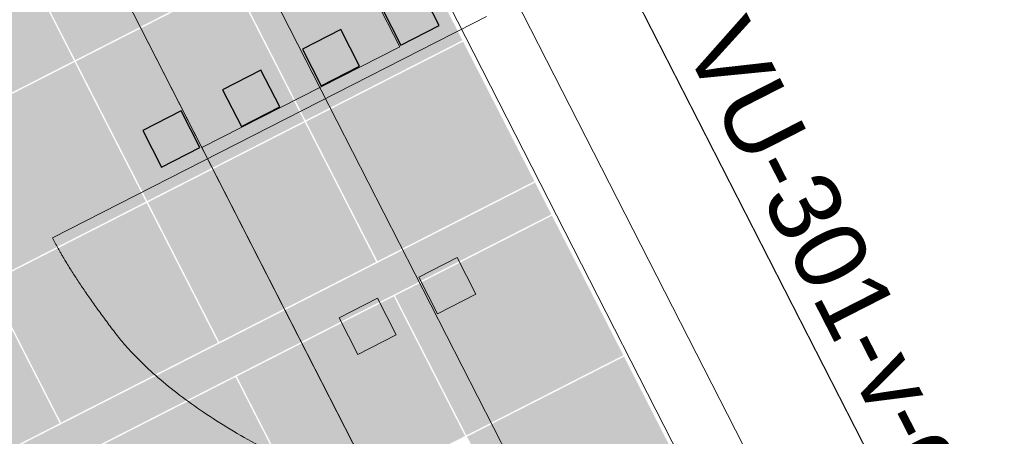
# Model space of a CAD drawing. Header units: metres. Extents: x 538891 to 1080079, y 6588829 to 13178720.
# Tile 459 of 1056: x 539877.23 to 539879.98, y 6589184.96 to 6589186.13. Entities that reach past the tile are written whole.
import ezdxf

# ---------------------------------------------------------------- set-up
doc = ezdxf.new("R2010")
doc.units = ezdxf.units.M
doc.header["$LTSCALE"] = 0.4
doc.header["$PDMODE"] = 1
doc.header["$PDSIZE"] = -2
doc.linetypes.add('Hidden Line', pattern=[48.902778, 35.277778, -13.625])
for name, color, linetype in [('AR', 7, 'Continuous'), ('DENDRO', 7, 'Continuous'), ('KINO_GRID', 7, 'Continuous'), ('KINO_PINNAKATTED 2', 7, 'Continuous')]:
    doc.layers.add(name, color=color, linetype=linetype)
doc.styles.add('Arial', font='arial.ttf')

msp = doc.modelspace()

# ---------------------------------------------------------------- linework, layer by layer
at = {"layer": 'AR', "color": 7, "linetype": 'Continuous', "lineweight": 9}
for p, q in [((539876.7328, 6589187.7374), (539877.7363, 6589185.7714)), ((539877.5669, 6589187.4671), (539878.2885, 6589186.0532)), ((539877.7363, 6589185.7714), (539878.2885, 6589186.0532))]:
    msp.add_line(p, q, dxfattribs=at)
at = {"layer": 'AR', "color": 7, "linetype": 'Hidden Line', "lineweight": 9}
for p, q in [((539876.7328, 6589187.7374), (539877.7363, 6589185.7714)), ((539876.7328, 6589187.7374), (539877.7363, 6589185.7714)), ((539876.7328, 6589187.7374), (539877.7363, 6589185.7714)), ((539877.2306, 6589187.5761), (539878.0658, 6589185.9396)), ((539877.2306, 6589187.5761), (539878.0658, 6589185.9396)), ((539877.2306, 6589187.5761), (539878.0658, 6589185.9396)), ((539877.7363, 6589185.7714), (539878.0658, 6589185.9396)), ((539877.7363, 6589185.7714), (539878.0658, 6589185.9396)), ((539877.7363, 6589185.7714), (539878.0658, 6589185.9396))]:
    msp.add_line(p, q, dxfattribs=at)
at = {"layer": 'AR', "color": 7, "linetype": 'Continuous', "lineweight": 9, "flags": 128}
for points in [[(539892.9408, 6589158.7273), (539878.4205, 6589187.1759), (539893.6068, 6589194.927)], [(539893.4643, 6589194.8543), (539888.6724, 6589192.4085), (539888.3874, 6589192.263), (539883.6222, 6589189.8309), (539883.3372, 6589189.6854), (539878.5809, 6589187.2578), (539878.6536, 6589187.1153), (539878.5111, 6589187.0425), (539880.0613, 6589184.0053), (539880.2038, 6589184.078), (539880.3493, 6589183.793), (539880.2068, 6589183.7202), (539882.6662, 6589178.9016)]]:
    msp.add_lwpolyline(points, dxfattribs=at)
at = {"layer": 'AR', "color": 143, "linetype": 'Continuous', "lineweight": 25, "true_color": 0x84a8b9, "flags": 128}
msp.add_lwpolyline([(539893.4643, 6589194.8543), (539888.6724, 6589192.4085), (539888.3874, 6589192.263), (539883.6222, 6589189.8309), (539883.3372, 6589189.6854), (539878.5809, 6589187.2578), (539878.6536, 6589187.1153), (539878.5111, 6589187.0425), (539880.0613, 6589184.0053), (539880.2038, 6589184.078), (539880.3493, 6589183.793), (539880.2068, 6589183.7202), (539882.6662, 6589178.9016)], dxfattribs=at)
at = {"layer": 'AR', "color": 8, "linetype": 'Continuous', "lineweight": 25, "true_color": 0x808080, "flags": 128}
for points in [[(539878.2918, 6589186.0577), (539878.3987, 6589186.1122), (539878.3464, 6589186.2147), (539878.2396, 6589186.1601)], [(539878.0692, 6589185.944), (539878.176, 6589185.9986), (539878.1238, 6589186.101), (539878.0169, 6589186.0465)], [(539877.8465, 6589185.8304), (539877.9534, 6589185.885), (539877.9011, 6589185.9874), (539877.7942, 6589185.9328)], [(539877.6238, 6589185.7168), (539877.7307, 6589185.7713), (539877.6784, 6589185.8737), (539877.5715, 6589185.8192)]]:
    msp.add_lwpolyline(points, close=True, dxfattribs=at)
at = {"layer": 'AR', "color": 7, "linetype": 'Hidden Line', "lineweight": 9, "flags": 128}
msp.add_lwpolyline([(539878.2784, 6589185.2481), (539878.1715, 6589185.1936), (539878.1193, 6589185.296), (539878.2261, 6589185.3505)], close=True, dxfattribs=at)
at = {"layer": 'AR', "color": 9, "linetype": 'Continuous', "true_color": 0xc0c0c0}
for points in [[(539878.2918, 6589186.0577), (539878.3987, 6589186.1122), (539878.2396, 6589186.1601), (539878.3464, 6589186.2147)], [(539878.0692, 6589185.944), (539878.176, 6589185.9986), (539878.0169, 6589186.0465), (539878.1238, 6589186.101)], [(539877.8465, 6589185.8304), (539877.9534, 6589185.885), (539877.7942, 6589185.9328), (539877.9011, 6589185.9874)], [(539877.6238, 6589185.7168), (539877.7307, 6589185.7713), (539877.5715, 6589185.8192), (539877.6784, 6589185.8737)]]:
    msp.add_solid(points, dxfattribs=at)
at = {"layer": 'DENDRO', "color": 30, "linetype": 'Continuous', "lineweight": 25, "true_color": 0xff7f00}
msp.add_open_spline([(539885.6577, 6589211.3673), (539885.9587, 6589211.5998), (539887.0879, 6589212.0198), (539888.605, 6589212.4885), (539889.9731, 6589213.0137), (539891.3102, 6589213.7672), (539891.8744, 6589214.6436), (539891.7177, 6589215.3903), (539891.4434, 6589216.0274), (539891.1774, 6589216.6797), (539891.0775, 6589217.3225), (539891.2898, 6589217.9325), (539891.6083, 6589218.5323), (539891.7489, 6589219.1569), (539891.5335, 6589219.8105), (539891.0707, 6589220.4069), (539890.4607, 6589220.8621), (539889.8044, 6589221.0935), (539889.0576, 6589220.9883), (539888.3106, 6589220.2982), (539887.7505, 6589219.5517), (539887.208, 6589218.8186), (539886.4783, 6589217.8358), (539885.4818, 6589216.498), (539884.1518, 6589214.7322), (539882.6558, 6589212.7955), (539881.0985, 6589210.8481), (539879.0649, 6589208.3801), (539876.0944, 6589204.886), (539872.6307, 6589200.8975), (539869.6701, 6589197.4329), (539867.6909, 6589194.8749), (539866.2109, 6589192.7521), (539865.0379, 6589190.7976), (539864.2551, 6589189.3549), (539863.5464, 6589188.2627), (539862.6538, 6589187.3122), (539861.4517, 6589186.5971), (539860.1198, 6589186.0356), (539858.997, 6589185.454), (539858.4285, 6589184.6792), (539858.4518, 6589183.6679), (539858.8723, 6589182.475), (539859.5272, 6589181.142), (539860.2483, 6589179.7128), (539860.8674, 6589178.2304), (539861.2217, 6589176.7401), (539861.5753, 6589175.4365), (539862.2064, 6589174.6663), (539862.9609, 6589174.3966), (539863.6348, 6589174.2423), (539864.2806, 6589174.0573), (539864.918, 6589173.6609), (539865.3683, 6589172.6788), (539865.5592, 6589171.2345), (539865.7765, 6589169.7978), (539866.3959, 6589168.7176), (539867.6352, 6589168.2256), (539869.0218, 6589168.0582), (539870.3261, 6589168.0626), (539871.5879, 6589168.2084), (539873.1231, 6589168.5133), (539875.2126, 6589169.1649), (539877.5723, 6589170.1954), (539879.6716, 6589171.2913), (539881.2245, 6589172.1487), (539882.79, 6589173.0592), (539884.4462, 6589174.3385), (539885.3593, 6589175.663), (539885.8205, 6589177.2138), (539885.4269, 6589179.8588), (539884.1912, 6589182.7006), (539883.1434, 6589184.6065), (539882.0985, 6589186.3358), (539880.8619, 6589188.3679), (539880.4198, 6589189.9251), (539880.7902, 6589190.8015), (539881.5494, 6589191.3893), (539882.7447, 6589191.8227), (539884.1904, 6589191.9845), (539885.7179, 6589191.7691), (539887.143, 6589191.0433), (539888.3782, 6589189.868), (539889.4666, 6589188.5674), (539890.4385, 6589187.4406), (539891.3271, 6589186.7864), (539892.1601, 6589186.9284), (539892.9946, 6589188.0441), (539894.0871, 6589188.8946), (539895.2642, 6589189.5714), (539896.3286, 6589190.275), (539897.0597, 6589191.2074), (539897.414, 6589192.4428), (539897.7325, 6589193.5782), (539898.1184, 6589194.323), (539898.5738, 6589194.8471), (539899.1059, 6589195.3196), (539899.5477, 6589195.7995), (539899.733, 6589196.3483), (539899.5719, 6589196.9795), (539899.1657, 6589197.5865), (539898.605, 6589198.071), (539897.9861, 6589198.3235), (539897.3447, 6589198.3805), (539896.687, 6589198.3497), (539895.8577, 6589198.3256), (539894.7078, 6589198.5446), (539893.448, 6589199.106), (539892.2827, 6589199.8894), (539891.2518, 6589200.8076), (539890.3935, 6589201.7751), (539889.5969, 6589202.9265), (539889.0297, 6589204.2093), (539888.6237, 6589205.3397), (539888.2438, 6589206.3255), (539887.7355, 6589207.4324), (539887.0067, 6589208.7104), (539886.0604, 6589210.1578), (539885.6663, 6589211.1102), (539885.6577, 6589211.3673)], degree=2, dxfattribs=at)
at = {"layer": 'KINO_GRID', "color": 254, "linetype": 'Continuous', "true_color": 0xe6e6e6}
for points in [[(539858.7353, 6589212.3149), (539900.3409, 6589130.7995), (539858.6462, 6589212.2694), (539900.2518, 6589130.754)], [(539860.6136, 6589211.7804), (539900.9645, 6589132.7232), (539860.5245, 6589211.7349), (539900.8754, 6589132.6778)], [(539874.2327, 6589185.0164), (539874.2781, 6589184.9273), (539877.4496, 6589186.6584), (539877.4951, 6589186.5693)], [(539878.0997, 6589185.3847), (539878.1452, 6589185.2956), (539878.6663, 6589185.6738), (539878.7117, 6589185.5848)], [(539874.9161, 6589183.7598), (539874.9616, 6589183.6707), (539878.0997, 6589185.3847), (539878.1452, 6589185.2956)]]:
    msp.add_solid(points, dxfattribs=at)
at = {"layer": 'KINO_PINNAKATTED 2', "color": 254, "linetype": 'Continuous', "true_color": 0xd4dae2}
for points in [[(539877.3828, 6589186.0157), (539877.8209, 6589186.2394), (539877.1837, 6589186.4059), (539877.6218, 6589186.6295)], [(539878.0254, 6589185.8475), (539878.4635, 6589186.0711), (539877.8263, 6589186.2376), (539878.2644, 6589186.4612)], [(539876.9412, 6589185.7903), (539877.3793, 6589186.0139), (539876.7421, 6589186.1804), (539877.1801, 6589186.404)], [(539877.5838, 6589185.6221), (539878.0219, 6589185.8457), (539877.3846, 6589186.0122), (539877.8227, 6589186.2358)], [(539878.2264, 6589185.4538), (539878.6645, 6589185.6774), (539878.0272, 6589185.8439), (539878.4653, 6589186.0675)], [(539877.1421, 6589185.3966), (539877.5802, 6589185.6202), (539876.943, 6589185.7868), (539877.3811, 6589186.0104)], [(539877.7847, 6589185.2284), (539878.2228, 6589185.452), (539877.5856, 6589185.6185), (539878.0237, 6589185.8421)], [(539877.343, 6589185.003), (539877.7811, 6589185.2266), (539877.1439, 6589185.3931), (539877.582, 6589185.6167)], [(539878.4746, 6589184.9675), (539878.9127, 6589185.1911), (539878.2755, 6589185.3576), (539878.7135, 6589185.5812)], [(539876.9014, 6589184.7775), (539877.3395, 6589185.0011), (539876.7023, 6589185.1677), (539877.1404, 6589185.3913)], [(539878.0329, 6589184.7421), (539878.471, 6589184.9657), (539877.8338, 6589185.1322), (539878.2719, 6589185.3558)], [(539878.6755, 6589184.5738), (539879.1136, 6589184.7974), (539878.4764, 6589184.9639), (539878.9145, 6589185.1875)], [(539877.5913, 6589184.5166), (539878.0294, 6589184.7403), (539877.3921, 6589184.9068), (539877.8302, 6589185.1304)]]:
    msp.add_solid(points, dxfattribs=at)

# ---------------------------------------------------------------- next in the draw order: wipeouts: each hides what was drawn before it
at = {"color": 255, "linetype": 'Continuous', "lineweight": 5}
msp.add_wipeout([(539878.4262, 6589186.1706), (539891.406, 6589160.7401), (539891.4142, 6589160.724), (539891.8346, 6589160.9386), (539878.8384, 6589186.4012), (539878.418, 6589186.1866)], dxfattribs=at).dxf.layer = 'AR'

# ---------------------------------------------------------------- next in the draw order: linework, layer by layer
at = {"layer": 'AR', "color": 7, "linetype": 'Hidden Line', "lineweight": 9}
for p, q in [((539876.7325, 6589187.738), (539894.2877, 6589153.3431)), ((539876.7328, 6589187.7374), (539894.2877, 6589153.3431)), ((539876.7328, 6589187.7374), (539894.2877, 6589153.3431)), ((539877.2303, 6589187.5766), (539894.4491, 6589153.8408)), ((539877.2306, 6589187.5761), (539894.4491, 6589153.8408)), ((539877.2306, 6589187.5761), (539894.4491, 6589153.8408)), ((539879.226, 6589184.982), (539878.5759, 6589186.2557)), ((539879.226, 6589184.982), (539878.5759, 6589186.2557)), ((539879.226, 6589184.982), (539878.5759, 6589186.2557)), ((539879.876, 6589183.7083), (539879.226, 6589184.982)), ((539879.876, 6589183.7083), (539879.226, 6589184.982)), ((539879.876, 6589183.7083), (539879.226, 6589184.982))]:
    msp.add_line(p, q, dxfattribs=at)
at = {"layer": 'AR', "color": 7, "linetype": 'Continuous', "lineweight": 9}
for p, q in [((539891.8346, 6589160.9386), (539878.8384, 6589186.4012)), ((539879.226, 6589184.982), (539878.5759, 6589186.2557)), ((539891.406, 6589160.7401), (539878.4262, 6589186.1706)), ((539878.5305, 6589186.1378), (539877.3192, 6589185.5195)), ((539879.876, 6589183.7083), (539879.226, 6589184.982))]:
    msp.add_line(p, q, dxfattribs=at)
at = {"layer": 'AR', "color": 7, "linetype": 'Hidden Line', "lineweight": 9, "flags": 128}
msp.add_lwpolyline([(539878.5011, 6589185.3618), (539878.3942, 6589185.3072), (539878.3419, 6589185.4096), (539878.4488, 6589185.4642)], close=True, dxfattribs=at)
at = {"layer": 'AR', "color": 7, "linetype": 'Continuous', "lineweight": 9}
msp.add_open_spline([(539877.3192, 6589185.5195), (539877.3735, 6589185.4131), (539877.6082, 6589185.1033), (539878.0994, 6589184.8207), (539878.6646, 6589184.7642), (539879.0382, 6589184.8787), (539879.1453, 6589184.9333)], degree=2, dxfattribs=at)
at = {"layer": 'AR', "color": 7, "linetype": 'Continuous', "lineweight": 5}
msp.add_point((539879.226, 6589184.982), dxfattribs=at)
msp.add_point((539879.226, 6589184.982), dxfattribs=at)

# ---------------------------------------------------------------- next in the draw order: texts
at = {"layer": 'AR', "color": 7, "insert": (539879.7364, 6589184.636), "char_height": 0.2, "attachment_point": 9, "rotation": 297.0398, "line_spacing_factor": 1.004016, "style": 'Arial'}
msp.add_mtext('VU-301-v-gv', dxfattribs=at)

doc.saveas('drawing.dxf')
